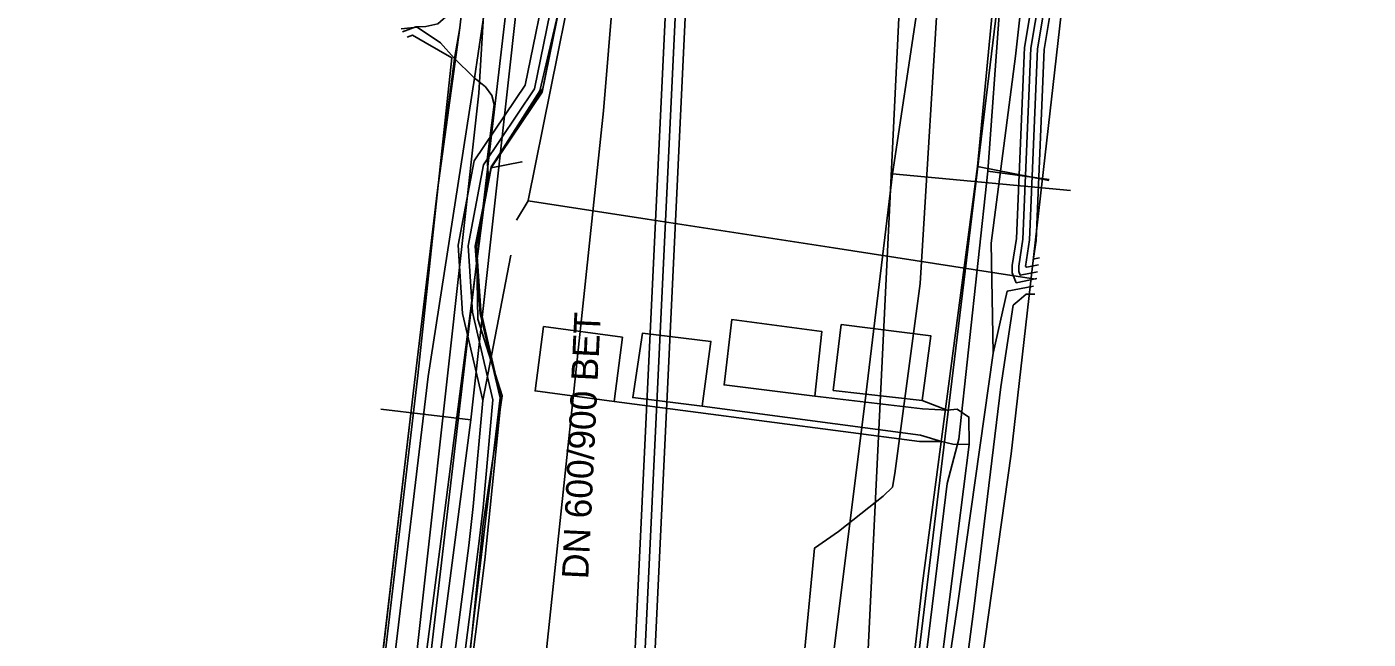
# Model space of a CAD drawing. Extents: x -600309 to -598967, y -1161267 to -1160292.
# Drawn here: x -599103.43 to -599062.77, y -1160957.93 to -1160939.36 of the extents above; entities that cross this region are included whole.
import ezdxf

# ---------------------------------------------------------------- set-up
doc = ezdxf.new("R2010")
doc.units = 0
for name, color, linetype in [('Vrstva 10', 7, 'Continuous'), ('Vrstva 12', 7, 'Continuous'), ('Vrstva 13', 7, 'Continuous'), ('Vrstva 16', 7, 'Continuous'), ('Vrstva 19', 7, 'Continuous'), ('Vrstva 42', 7, 'Continuous'), ('Vrstva 44', 7, 'Continuous'), ('Vrstva 54', 7, 'Continuous'), ('Vrstva 55', 7, 'Continuous'), ('Vrstva 58', 7, 'Continuous'), ('Vrstva 9', 7, 'Continuous')]:
    doc.layers.add(name, color=color, linetype=linetype)

msp = doc.modelspace()

# ---------------------------------------------------------------- linework, layer by layer
at = {"layer": 'Vrstva 10'}
for p, q in [((-599085.318, -1160965.214), (-599083.771, -1160932.67)), ((-599083.172, -1160932.699), (-599084.718, -1160965.242))]:
    msp.add_line(p, q, dxfattribs=at)
msp.add_lwpolyline([(-599078.52, -1160970.46), (-599078.49, -1160969.9), (-599076.14, -1160921.39), (-599076.11, -1160920.83)], dxfattribs=at)
at = {"layer": 'Vrstva 12'}
for points in [[(-599076.75, -1160961.37), (-599073.58, -1160935.17), (-599073.8, -1160932.75), (-599073.32, -1160930.66), (-599071.48, -1160922.88), (-599071.97, -1160914.37), (-599075.73, -1160885.06), (-599076.28, -1160881.3)], [(-599078.52, -1160970.46), (-599078.49, -1160969.9), (-599076.14, -1160921.39), (-599076.11, -1160920.83)], [(-599093.53, -1160974.03), (-599092.25, -1160964.08), (-599089.73, -1160941.38), (-599088.96, -1160928.6)], [(-599068.82, -1160931.67), (-599070.92, -1160931.71), (-599072.73, -1160932.51), (-599073.59, -1160933.99), (-599074.3, -1160943.74)], [(-599074.3, -1160943.74), (-599075.18, -1160951.87), (-599075.53, -1160953.21), (-599077.15, -1160966.48), (-599077.18, -1160967.94), (-599078.09, -1160973.91)], [(-599074.3, -1160943.74), (-599072.44, -1160944)]]:
    msp.add_lwpolyline(points, dxfattribs=at)
at = {"layer": 'Vrstva 13'}
msp.add_line((-599077.19, -1160943.82), (-599071.788, -1160944.332), dxfattribs=at)
for points in [[(-599086.629, -1161017.283), (-599085.561, -1161009.137), (-599084.815, -1161003.441), (-599084.71, -1161002.64), (-599080.51, -1160970.65), (-599080.1, -1160967.363), (-599079.637, -1160963.654), (-599079.404, -1160961.786), (-599078, -1160950.54), (-599077.19, -1160943.82), (-599075.71, -1160933.99), (-599075.9, -1160931.24), (-599079.535, -1160887.787)], [(-599087.218, -1160924.142), (-599087.278, -1160924.842), (-599087.456, -1160926.459), (-599092.039, -1160965.733), (-599102.206, -1161043.368), (-599112.605, -1161116.263), (-599117.926, -1161169.4), (-599117.996, -1161169.89), (-599183.336, -1161201.145), (-599207.239, -1161215.957)]]:
    msp.add_lwpolyline(points, dxfattribs=at)
at = {"layer": 'Vrstva 16'}
for points in [[(-599111.49, -1160733.02), (-599103, -1160796), (-599102.06, -1160803.46), (-599101.69, -1160806.18), (-599101.7, -1160807.4), (-599097.54, -1160837.73), (-599093.02, -1160870.62), (-599087.04, -1160918.94), (-599088.54, -1160938.31), (-599089.97, -1160951.28), (-599094.48, -1160985.82)], [(-599089.97, -1160951.28), (-599092.7, -1160950.96)]]:
    msp.add_lwpolyline(points, dxfattribs=at)
at = {"layer": 'Vrstva 19'}
for points in [[(-599085, -1160930.39), (-599085.044, -1160930.926), (-599085.95, -1160941.91), (-599090.16, -1160981.76)], [(-599085.33, -1161002.59), (-599085.26, -1161001.65), (-599085.24, -1161001.33), (-599085.15, -1161000.04), (-599083.59, -1160988.06), (-599081.79, -1160972.81), (-599080.96, -1160967.67), (-599080.84, -1160966.69), (-599080.29, -1160962.23), (-599080.14, -1160961.28), (-599079.55, -1160955.17), (-599078.82, -1160954.67), (-599077.47, -1160953.6), (-599077.19, -1160953.33), (-599077.12, -1160952.91), (-599076.35, -1160947.15), (-599075.75, -1160937.41), (-599075.4, -1160934.8), (-599075.35, -1160934.45), (-599074.85, -1160931.09)]]:
    msp.add_lwpolyline(points, dxfattribs=at)
at = {"layer": 'Vrstva 42'}
for points in [[(-599074.82, -1160894.78), (-599073.81, -1160903.3), (-599072.71, -1160912.2), (-599072.56, -1160913.652), (-599072.514, -1160914.094), (-599071.83, -1160920.71), (-599071.29, -1160923.91), (-599071.53, -1160931.42), (-599072.16, -1160934.56), (-599072.45, -1160935.31), (-599072.684, -1160936.976), (-599073.187, -1160939.993), (-599073.432, -1160945.786), (-599073.555, -1160946.606), (-599073.561, -1160946.827), (-599073.433, -1160947.128), (-599072.812, -1160947.002)], [(-599072.786, -1160946.793), (-599073.313, -1160946.9), (-599073.36, -1160946.789), (-599073.355, -1160946.624), (-599073.233, -1160945.805), (-599072.988, -1160940.014), (-599072.207, -1160935.333), (-599071.967, -1160934.598), (-599071.25, -1160931.3), (-599071, -1160923.95), (-599071.51, -1160920.68), (-599072.39, -1160912.21), (-599073.54, -1160903.24), (-599074.49, -1160894.73)], [(-599097.718, -1161019.921), (-599095.763, -1161007.197), (-599095.192, -1161003.648), (-599094.56, -1160998.354), (-599094.831, -1160996.489), (-599094.44, -1160992.187), (-599093.567, -1160984.908), (-599091.161, -1160967.703), (-599091.973, -1160964.785), (-599091.582, -1160962.168), (-599090.198, -1160959.942), (-599089.086, -1160950.617), (-599089.687, -1160948.061), (-599089.838, -1160946.015), (-599089.356, -1160943.609), (-599087.792, -1160941.233), (-599087.07, -1160937.623), (-599085.807, -1160927.366), (-599086.108, -1160917.38), (-599073.534, -1160915.996), (-599074.046, -1160910.762), (-599074.316, -1160904.716), (-599074.708, -1160898.099)], [(-599074.921, -1160898.144), (-599074.51, -1160904.711), (-599074.17, -1160910.869), (-599073.712, -1160916.021), (-599085.717, -1160917.019), (-599086.309, -1160917.072), (-599086.08, -1160921.335), (-599086, -1160927.317), (-599086.711, -1160933.739), (-599087.292, -1160937.576), (-599088.039, -1160941.249), (-599089.588, -1160943.548), (-599090.049, -1160946.009), (-599089.921, -1160948.018), (-599089.308, -1160950.68), (-599089.601, -1160953.945), (-599089.737, -1160955.126), (-599090.356, -1160959.945), (-599090.555, -1160960.234), (-599090.822, -1160961.928)], [(-599074.921, -1160898.144), (-599074.51, -1160904.711), (-599074.17, -1160910.869), (-599073.712, -1160916.021), (-599085.717, -1160917.019), (-599086.309, -1160917.072), (-599086.08, -1160921.335), (-599086, -1160927.317), (-599086.711, -1160933.739), (-599087.292, -1160937.576), (-599088.039, -1160941.249), (-599089.588, -1160943.548), (-599090.049, -1160946.009), (-599089.921, -1160948.018), (-599089.308, -1160950.68), (-599089.601, -1160953.945), (-599089.737, -1160955.126), (-599090.356, -1160959.945), (-599090.555, -1160960.234), (-599090.822, -1160961.928)], [(-599074.921, -1160898.144), (-599074.51, -1160904.711), (-599074.17, -1160910.869), (-599073.712, -1160916.021), (-599085.717, -1160917.019), (-599086.309, -1160917.072), (-599086.08, -1160921.335), (-599086, -1160927.317), (-599086.711, -1160933.739), (-599087.292, -1160937.576), (-599088.039, -1160941.249), (-599089.588, -1160943.548), (-599090.049, -1160946.009), (-599089.921, -1160948.018), (-599089.308, -1160950.68), (-599089.601, -1160953.945), (-599089.737, -1160955.126), (-599090.356, -1160959.945)], [(-599074.921, -1160898.144), (-599074.51, -1160904.711), (-599074.17, -1160910.869), (-599073.712, -1160916.021), (-599085.717, -1160917.019), (-599086.309, -1160917.072), (-599086.08, -1160921.335), (-599086, -1160927.317), (-599086.711, -1160933.739), (-599087.292, -1160937.576), (-599088.039, -1160941.249), (-599089.588, -1160943.548), (-599090.049, -1160946.009), (-599089.921, -1160948.018), (-599089.308, -1160950.68), (-599089.601, -1160953.945), (-599089.737, -1160955.126), (-599090.356, -1160959.945)], [(-599075.219, -1160898.176), (-599074.81, -1160904.729), (-599074.47, -1160910.891), (-599074.038, -1160915.747), (-599085.743, -1160916.721), (-599086.625, -1160916.798), (-599086.38, -1160921.345), (-599086.3, -1160927.303), (-599087.009, -1160933.701), (-599087.588, -1160937.524), (-599088.321, -1160941.131), (-599089.872, -1160943.432), (-599090.351, -1160945.991), (-599090.219, -1160948.062), (-599089.612, -1160950.7), (-599089.899, -1160953.915), (-599090.035, -1160955.09), (-599090.644, -1160959.835)], [(-599075.219, -1160898.176), (-599074.81, -1160904.729), (-599074.47, -1160910.891), (-599074.038, -1160915.747), (-599085.743, -1160916.721), (-599086.625, -1160916.798), (-599086.38, -1160921.345), (-599086.3, -1160927.303), (-599087.009, -1160933.701), (-599087.588, -1160937.524), (-599088.321, -1160941.131), (-599089.872, -1160943.432), (-599090.351, -1160945.991), (-599090.219, -1160948.062), (-599089.612, -1160950.7), (-599089.899, -1160953.915), (-599090.035, -1160955.09), (-599090.644, -1160959.835)], [(-599075.219, -1160898.176), (-599074.81, -1160904.729), (-599074.47, -1160910.891), (-599074.038, -1160915.747), (-599085.743, -1160916.721), (-599086.625, -1160916.798), (-599086.38, -1160921.345), (-599086.3, -1160927.303), (-599087.009, -1160933.701), (-599087.588, -1160937.524), (-599088.321, -1160941.131), (-599089.872, -1160943.432), (-599090.351, -1160945.991), (-599090.219, -1160948.062), (-599089.612, -1160950.7), (-599088.763, -1160946.288)], [(-599075.219, -1160898.176), (-599074.81, -1160904.729), (-599074.47, -1160910.891), (-599074.038, -1160915.747), (-599085.743, -1160916.721), (-599086.625, -1160916.798), (-599086.38, -1160921.345), (-599086.3, -1160927.303), (-599087.009, -1160933.701), (-599087.588, -1160937.524), (-599088.321, -1160941.131), (-599089.872, -1160943.432), (-599090.351, -1160945.991), (-599090.219, -1160948.062), (-599089.612, -1160950.7), (-599088.763, -1160946.288)], [(-599090.84, -1160902.9), (-599090.07, -1160909.46), (-599088.86, -1160918.15), (-599088.8, -1160925), (-599089.49, -1160932.11), (-599089.41, -1160932.79), (-599089.84, -1160937.5), (-599090.16, -1160938.57), (-599090.97, -1160939.27), (-599091.34, -1160939.36), (-599091.635, -1160939.367), (-599091.8, -1160939.427), (-599092.038, -1160939.517)], [(-599072.761, -1160946.584), (-599073.115, -1160946.658), (-599073.154, -1160946.632), (-599073.033, -1160945.825), (-599072.788, -1160940.034), (-599072.013, -1160935.381), (-599071.777, -1160934.66), (-599071.61, -1160934.22), (-599071.45, -1160933.9), (-599071.05, -1160931.322), (-599070.801, -1160923.939), (-599070.95, -1160922.49), (-599070.85, -1160922.11), (-599070.43, -1160922.06), (-599068.965, -1160922.225), (-599068.17, -1160922.32), (-599065.69, -1160922.56), (-599062.46, -1160922.87)], [(-599072.735, -1160946.374), (-599072.88, -1160946.403), (-599072.914, -1160946.381), (-599072.834, -1160945.844), (-599072.589, -1160940.055), (-599071.818, -1160935.429), (-599071.53, -1160934.546), (-599071.4, -1160934.4), (-599071.09, -1160934.18), (-599069.61, -1160933.28), (-599068.47, -1160932.79), (-599064.57, -1160932.87), (-599059.79, -1160933.19)], [(-599089.53, -1160938.68), (-599089.86, -1160940.92), (-599091.26, -1160949.97), (-599092.31, -1160958.68), (-599093.33, -1160966.37), (-599094.3, -1160974.4), (-599095.19, -1160981.66), (-599096.59, -1160992.01), (-599097.83, -1161001.6), (-599098.13, -1161003.91), (-599099.05, -1161011.9), (-599099.36, -1161013.98), (-599099.393, -1161014.316)], [(-599100.36, -1161013.987), (-599099.94, -1161014), (-599099.76, -1161013.84), (-599099.39, -1161011.81), (-599098.38, -1161003.87), (-599098.12, -1161001.57), (-599096.86, -1160992), (-599095.53, -1160981.63), (-599094.63, -1160974.41), (-599093.67, -1160966.3), (-599092.6, -1160958.63), (-599091.58, -1160949.94), (-599090.55, -1160940.31), (-599091.36, -1160939.84), (-599091.744, -1160939.619), (-599091.903, -1160939.68)], [(-599092.084, -1160939.428), (-599091.6, -1160939.38), (-599090.89, -1160939.85), (-599090.48, -1160940.32), (-599089.88, -1160940.9), (-599089.53, -1160941.18), (-599089.33, -1160941.45), (-599089.26, -1160941.72), (-599089.48, -1160943.39), (-599089.45, -1160943.81), (-599090.76, -1160954.03), (-599092.46, -1160967.15)], [(-599088.23, -1160944.64), (-599088.587, -1160945.232)], [(-599088.23, -1160944.64), (-599088.587, -1160945.232)], [(-599098.245, -1161020.516), (-599096.718, -1161010.167), (-599095.679, -1161003.61), (-599095.081, -1160998.223), (-599095.341, -1160996.466), (-599095.019, -1160992.097), (-599095.39, -1160988.95), (-599094.058, -1160984.847), (-599092.519, -1160974.769), (-599091.633, -1160967.634), (-599092.554, -1160964.771), (-599092.083, -1160961.922), (-599090.644, -1160959.835), (-599090.035, -1160955.09), (-599089.899, -1160953.915), (-599089.612, -1160950.7), (-599088.763, -1160946.288)], [(-599098.245, -1161020.516), (-599096.718, -1161010.167), (-599095.679, -1161003.61), (-599095.081, -1160998.223), (-599095.341, -1160996.466), (-599095.019, -1160992.097), (-599095.39, -1160988.95), (-599094.058, -1160984.847), (-599092.519, -1160974.769), (-599091.633, -1160967.634), (-599092.554, -1160964.771), (-599092.083, -1160961.922), (-599090.644, -1160959.835), (-599090.035, -1160955.09), (-599089.899, -1160953.915), (-599089.612, -1160950.7), (-599088.763, -1160946.288)], [(-599072.912, -1160947.229), (-599073.712, -1160947.386), (-599074.134, -1160949.259), (-599075.213, -1160956.913), (-599075.578, -1160959.36), (-599078.769, -1160983.989), (-599079.073, -1160986.792), (-599081.257, -1161003.166), (-599082.412, -1161014.114), (-599083.707, -1161021.564), (-599083.639, -1161023.801), (-599084.361, -1161031.954), (-599084.794, -1161036.062), (-599082.191, -1161039.945), (-599078.261, -1161042.208), (-599073.453, -1161041.584), (-599068.368, -1161040.578), (-599068.427, -1161040.111)], [(-599072.869, -1160947.468), (-599073.138, -1160947.477), (-599073.35, -1160947.65), (-599073.53, -1160947.81), (-599073.9, -1160950.28), (-599074.71, -1160956.93), (-599075.5, -1160962.96)], [(-599075.7, -1160951.936), (-599076.366, -1160951.943), (-599085.625, -1160950.731), (-599088.022, -1160950.404), (-599087.771, -1160948.454)], [(-599087.771, -1160948.454), (-599085.374, -1160948.781), (-599085.625, -1160950.731)], [(-599075.532, -1160950.99), (-599076.278, -1160950.952), (-599079.537, -1160950.561), (-599082.292, -1160950.225), (-599082.061, -1160948.245), (-599079.328, -1160948.606), (-599079.537, -1160950.561)], [(-599075.532, -1160950.99), (-599076.288, -1160950.701), (-599078.983, -1160950.391), (-599078.742, -1160948.394), (-599076.029, -1160948.734), (-599076.288, -1160950.701)], [(-599075.7, -1160951.936), (-599076.338, -1160951.744), (-599082.955, -1160950.867), (-599085.061, -1160950.608), (-599084.77, -1160948.655), (-599082.691, -1160948.906), (-599082.955, -1160950.867)], [(-599084.6, -1161021.86), (-599083.88, -1161021.53), (-599082.07, -1161009.52), (-599080.45, -1160996.87), (-599079.53, -1160989.38), (-599078.13, -1160977.89), (-599076.58, -1160965.58), (-599074.86, -1160952.03), (-599074.87, -1160951.2), (-599075.23, -1160950.96)], [(-599075.23, -1160950.96), (-599075.532, -1160950.99)], [(-599075.36, -1160952.02), (-599075.7, -1160951.936)], [(-599074.86, -1160952.03), (-599075.36, -1160952.02)]]:
    msp.add_lwpolyline(points, dxfattribs=at)
at = {"layer": 'Vrstva 44'}
for points in [[(-599060.78, -1160933.34), (-599067.34, -1160933.01), (-599068.99, -1160932.98), (-599069.27, -1160933.07), (-599070.12, -1160933.36), (-599070.49, -1160933.49), (-599071.15, -1160933.51), (-599071.63, -1160933.57), (-599072.21, -1160933.84), (-599072.67, -1160934.4), (-599072.86, -1160934.86), (-599073.46, -1160940.25), (-599074.2, -1160945.93), (-599074.134, -1160949.259)], [(-599074.134, -1160949.259), (-599075.213, -1160956.913), (-599075.578, -1160959.36), (-599078.769, -1160983.989), (-599079.073, -1160986.792), (-599081.257, -1161003.166), (-599082.412, -1161014.114), (-599084.526, -1161031.949)]]:
    msp.add_lwpolyline(points, dxfattribs=at)
at = {"layer": 'Vrstva 54'}
for points in [[(-599088.228, -1160944.633), (-599085.52, -1160931.2), (-599086.47, -1160915.27)], [(-599078.98, -1160946.07), (-599084.62, -1160945.2), (-599088.23, -1160944.64)], [(-599072.85, -1160947.02), (-599078.98, -1160946.07)]]:
    msp.add_lwpolyline(points, dxfattribs=at)
at = {"layer": 'Vrstva 55'}
for points in [[(-599090.116, -1160960.037), (-599089.542, -1160955.533), (-599089.056, -1160950.662), (-599089.672, -1160947.982), (-599089.798, -1160946.024), (-599089.352, -1160943.644), (-599088.42, -1160943.46), (-599089.352, -1160943.644), (-599087.804, -1160941.348), (-599087.046, -1160937.62), (-599086.464, -1160933.772), (-599089.89, -1160932.51), (-599094.96, -1160929.13), (-599094.856, -1160928.767)], [(-599102.45, -1161026.64), (-599100.32, -1161026.69), (-599100.4, -1161026.73), (-599100.44, -1161027.32), (-599083.9, -1161028.96), (-599081.18, -1161009.47), (-599079.39, -1160995.93), (-599078.38, -1160987.06), (-599078.02, -1160984), (-599076.79, -1160974.19), (-599075.75, -1160967.73), (-599077.84, -1160967.4), (-599075.75, -1160967.68), (-599073.59, -1160952.31), (-599071.725, -1160935.946), (-599070.942, -1160936.057)]]:
    msp.add_lwpolyline(points, dxfattribs=at)
at = {"layer": 'Vrstva 58'}
for points in [[(-599086.86, -1161033.06), (-599078.59, -1160971.02), (-599078.49, -1160969.9), (-599076.14, -1160921.39), (-599076.18, -1160920.27), (-599081.77, -1160876.19), (-599081.84, -1160875.63), (-599081.91, -1160875.07), (-599089.2, -1160818.766), (-599092.45, -1160793.67), (-599092.6, -1160792.56), (-599099.731, -1160739.009)], [(-599086.86, -1161033.06), (-599078.59, -1160971.02), (-599078.49, -1160969.9), (-599076.14, -1160921.39), (-599076.18, -1160920.27), (-599081.77, -1160876.19), (-599081.84, -1160875.63), (-599081.91, -1160875.07), (-599089.2, -1160818.766), (-599092.45, -1160793.67), (-599092.6, -1160792.56), (-599099.731, -1160739.009)], [(-599086.86, -1161033.06), (-599078.59, -1160971.02), (-599078.49, -1160969.9), (-599076.14, -1160921.39), (-599076.18, -1160920.27), (-599081.77, -1160876.19), (-599081.84, -1160875.63), (-599081.91, -1160875.07), (-599089.2, -1160818.766), (-599092.45, -1160793.67), (-599092.6, -1160792.56), (-599099.731, -1160739.009)], [(-599074.629, -1160898.16), (-599074.303, -1160904.725), (-599074.017, -1160910.842), (-599073.528, -1160915.898), (-599086.169, -1160917.325), (-599085.761, -1160927.356), (-599086.617, -1160933.758), (-599087.025, -1160937.632), (-599087.882, -1160941.302), (-599089.35, -1160943.626), (-599089.798, -1160945.91)], [(-599099.99, -1161014.71), (-599098.68, -1161005.74), (-599097.64, -1160996.52), (-599097.52, -1160995.88), (-599095.38, -1160980.8), (-599094.26, -1160971.35), (-599094.07, -1160967.97), (-599093.82, -1160966.24), (-599093.09, -1160962.19), (-599091.71, -1160950.4), (-599090.98, -1160944.32), (-599090.47, -1160940.33), (-599090.3, -1160939.4), (-599089.27, -1160930.19), (-599089.01, -1160924.68), (-599089.072, -1160922.98)], [(-599100.61, -1161019.3), (-599100.19, -1161015.83), (-599099.99, -1161014.71), (-599099.503, -1161011.378), (-599098.534, -1161004.446), (-599097.974, -1160999.478), (-599097.64, -1160996.52), (-599097.52, -1160995.88), (-599095.38, -1160980.8), (-599094.26, -1160971.35), (-599094.07, -1160967.97), (-599093.82, -1160966.24), (-599093.046, -1160961.816), (-599092.349, -1160955.857), (-599091.71, -1160950.4), (-599090.98, -1160944.32), (-599090.3, -1160939.4), (-599089.27, -1160930.19), (-599089.06, -1160928.33)], [(-599068.96, -1160931.51), (-599069.71, -1160931.95), (-599070.607, -1160932.242), (-599071.48, -1160932.91), (-599072.74, -1160934.31), (-599073.82, -1160935.67), (-599073.92, -1160936.42), (-599074.61, -1160943.6)], [(-599074.61, -1160943.6), (-599076.28, -1160956.24), (-599076.73, -1160960.23), (-599077.18, -1160964.24), (-599077.78, -1160967.9), (-599078.42, -1160974.03)], [(-599074.61, -1160943.6), (-599072.446, -1160944.024)], [(-599089.798, -1160945.91), (-599089.757, -1160948.234), (-599089.023, -1160950.559), (-599089.594, -1160954.432), (-599090.165, -1160960.019), (-599091.633, -1160962.058), (-599091.959, -1160964.749), (-599091.144, -1160967.644), (-599093.264, -1160983.017), (-599094.854, -1160996.433), (-599094.406, -1160998.309), (-599095.14, -1161003.61), (-599096.159, -1161010.297), (-599097.954, -1161020.94)]]:
    msp.add_lwpolyline(points, dxfattribs=at)
at = {"layer": 'Vrstva 9'}
msp.add_line((-599083.471, -1160932.685), (-599085.018, -1160965.228), dxfattribs=at)

# ---------------------------------------------------------------- texts
at = {"layer": 'Vrstva 12'}
msp.add_text('DN 600/900 BET', height=0.8, rotation=87.2964, dxfattribs=at).set_placement((-599086.412, -1160956.125))

doc.saveas('drawing.dxf')
